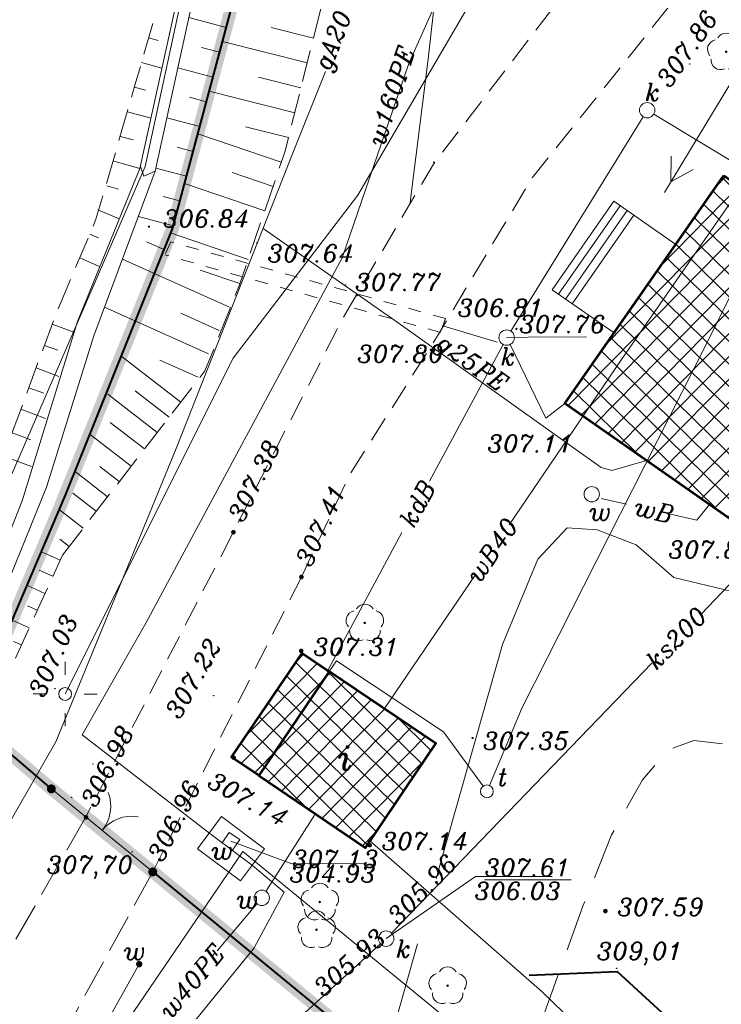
# Model space of a CAD drawing. Extents: x 4615668 to 9294084, y 5325188 to 10688993.
# Tile 601 of 656: x 4651541 to 4651568, y 5338662 to 5338700. Entities that reach past the tile are written whole.
import ezdxf
from ezdxf.enums import TextEntityAlignment as Align

# ---------------------------------------------------------------- set-up
doc = ezdxf.new("R2010")
doc.units = 0
doc.header["$MEASUREMENT"] = 0
for name, pattern in [('BUBZ02', [1.75, 1.25, -0.5]), ('BUIB05', [1, 0.5, -0.5]), ('DASHDOT', [25.4, 12.7, -6.35, 0, -6.35]), ('DASHED', [19.05, 12.7, -6.35]), ('KTCR', [1.5, 1, -0.5]), ('KTJZ01', [2, 1.5, -0.5]), ('l219_500', [0.5, -0.25, 0, -0.25]), ('l266_500', [1, 0.5, -0.5]), ('l423_500', [2, 1.5, -0.5]), ('l424_500', [1.5, 1, -0.5]), ('l601_500', [1.5, 1, -0.5]), ('l812_500', [3, 2, -1]), ('l823_500', [1.75, 1.25, -0.5])]:
    doc.linetypes.add(name, pattern=pattern)
doc.layers.add('52', color=7, linetype='Continuous')
doc.layers.add('projekt', color=202, linetype='Continuous')
for name, color, linetype, lineweight in [('A_SZRAF', 253, 'Continuous', 5), ('budynek', 7, 'Continuous', 53), ('chodnik', 7, 'l423_500', 13), ('e_slupy', 7, 'Continuous', 13), ('eNN', 7, 'Continuous', 13), ('funkcja_kondygnacja', 7, 'Continuous', 13), ('g', 7, 'Continuous', 13), ('g_opisy', 7, 'Continuous', 13), ('gr_dzialki', 7, 'l219_500', 13), ('jezdnia', 7, 'l424_500', 13), ('k', 7, 'Continuous', 13), ('k_elem_naziemne', 7, 'Continuous', 13), ('k_opis', 7, 'Continuous', 13), ('k_rzedne', 7, 'Continuous', 13), ('ogr_symb', 7, 'l901_500', 40), ('pkt_wys', 7, 'Continuous', 13), ('przepust_rzut', 7, 'l266_500', 13), ('rowy', 7, 'l266_500', 13), ('schody', 3, 'Continuous', 0), ('skarpa_gora', 7, 'l823_500', 13), ('skarpa_umoc', 7, 'Continuous', 13), ('t', 7, 'Continuous', 13), ('t_elem_naziemne', 7, 'Continuous', 13), ('w', 7, 'Continuous', 13), ('w_elem_naziemne', 7, 'Continuous', 13), ('w_komora', 7, 'l601_500', 13), ('w_opis', 7, 'Continuous', 13), ('w_rzedne', 7, 'Continuous', 13), ('warst_ciagla', 7, 'Continuous', 0), ('warst_przeryw', 7, 'l812_500', 0), ('Wymiar', 7, 'Continuous', 9), ('zielen', 7, 'Continuous', 13)]:
    doc.layers.add(name, color=color, linetype=linetype, lineweight=lineweight)
doc.styles.add('Style-ITALIC_1250', font='ITALIC_1250.shx')
doc.styles.add('txt', font='TXT', dxfattribs={"height": 0.2})
doc.linetypes.add('KTOK05', pattern='A,3.75,[16,dgnlstyle-2015all.shx,S=0.0028,R=0,X=0,Y=0],3.75', length=7.5)
doc.linetypes.add('l901_500', pattern='A,3.75,[38,dgnlstyle-2015all.shx,S=0.0028,R=0,X=0,Y=0],3.75', length=7.5)

# ---------------------------------------------------------------- blocks, each defined once
blk = doc.blocks.new('WYS')
at = {"layer": '52', "color": 67, "linetype": 'Continuous'}
blk.add_circle((0, 0), 0.08, dxfattribs=at)
blk = doc.blocks.new('506_5')
at = {"layer": 'k_elem_naziemne', "color": 24, "linetype": 'Continuous', "lineweight": 13}
blk.add_circle((0, 0), 0.3, dxfattribs=at)
blk = doc.blocks.new('511_5')
at = {"layer": 'e_slupy', "color": 7, "linetype": 'Continuous', "lineweight": 13}
blk.add_circle((0, 0), 0.25, dxfattribs=at)
blk = doc.blocks.new('515_5')
at = {"layer": 'e_slupy', "color": 7, "linetype": 'Continuous', "lineweight": 13}
for p, q in [((0, 0.75), (0, 1.25)), ((-1.25, 0), (-0.75, 0)), ((0.75, 0), (1.25, 0)), ((0, -1.25), (0, -0.75))]:
    blk.add_line(p, q, dxfattribs=at)
blk = doc.blocks.new('SUPE04')
at = {"layer": 'e_slupy', "color": 1, "linetype": 'Continuous', "lineweight": 13}
for p, q in [((95.32, 0), (78, 10)), ((5, 0), (105, 0)), ((78, -10), (95.32, 0))]:
    blk.add_line(p, q, dxfattribs=at)
blk = doc.blocks.new('SUPE4')
at = {"layer": 'e_slupy', "color": 1, "linetype": 'Continuous', "lineweight": 13, "xscale": 0.05, "yscale": 0.05, "zscale": 0.05}
blk.add_blockref('SUPE04', (0, 0), dxfattribs=at)
blk = doc.blocks.new('501_5_1')
at = {"layer": 'w_elem_naziemne', "linetype": 'Continuous', "lineweight": 13}
h = blk.add_hatch(color=7, dxfattribs=at)
edge = h.paths.add_edge_path()
edge.add_arc((0, 0), 0.125, 0, 360)
blk = doc.blocks.new('922_5')
at = {"layer": 'zielen', "linetype": 'Continuous', "lineweight": 13}
h = blk.add_hatch(color=96, dxfattribs=at)
edge = h.paths.add_edge_path()
edge.add_arc((0, 0), 0.05, 0, 360)
at = {"layer": 'zielen', "color": 96, "linetype": 'Continuous', "lineweight": 13}
for centre, start, end in [((-0.352, 0.098), 101.9988, 221.9759), ((0.005, 0.357), 30.1243, 149.8757), ((0.362, 0.098), 318.0241, 78.0012), ((-0.215, -0.321), 174.335, 293.7607), ((0.225, -0.321), 246.2393, 5.665)]:
    blk.add_arc(centre, 0.375, start, end, dxfattribs=at)
blk = doc.blocks.new('506_5_2')
at = {"layer": 'w_elem_naziemne', "color": 7, "linetype": 'Continuous', "lineweight": 13}
blk.add_circle((0, 0), 0.3, dxfattribs=at)
blk = doc.blocks.new('140_1')
at = {"linetype": 'ByBlock', "lineweight": -2}
blk.add_hatch(color=0, dxfattribs=at).paths.add_polyline_path([(0.9, 0, 1), (-0.9, 0, 1)], flags=16)
blk = doc.blocks.new('140')
at = {"linetype": 'ByBlock', "lineweight": -2}
blk.add_hatch(color=0, dxfattribs=at).paths.add_polyline_path([(0.45, 0, 1), (-0.45, 0, 1)], flags=16)
blk = doc.blocks.new('G$C3390F2A0')
at = {"layer": 'ogr_symb', "linetype": 'Continuous', "lineweight": 13}
h = blk.add_hatch(color=7, dxfattribs=at)
edge = h.paths.add_edge_path()
edge.add_arc((56.816, 77.321), 0.175, 320.6881, 680.6881)
h = blk.add_hatch(color=7, dxfattribs=at)
edge = h.paths.add_edge_path()
edge.add_arc((60.77, 74.084), 0.175, 320.6881, 680.6881)
at = {"layer": 'pkt_wys', "linetype": 'Continuous', "lineweight": 13}
blk.add_hatch(color=7, dxfattribs=at).paths.add_polyline_path([(71.701, 101.787, 1.420766), (71.784, 101.768)], flags=16)
at = {"layer": 'budynek', "color": 7, "linetype": 'Continuous', "lineweight": 53, "flags": 128}
for points in [[(83.046, 101.244), (90.604, 95.972), (84.399, 87.076), (76.841, 92.348)], [(64.905, 77.837), (69.061, 75.025), (71.811, 79.091), (67.654, 81.902)]]:
    blk.add_lwpolyline(points, close=True, dxfattribs=at)
blk.add_lwpolyline([(64.905, 77.837), (63.848, 78.551), (66.597, 82.617), (67.654, 81.902)], dxfattribs=at)
at = {"layer": 'chodnik', "color": 7, "linetype": 'KTCR', "lineweight": 13}
blk.add_line((66.567, 85.581), (60.77, 74.084), dxfattribs=at)
at = {"layer": 'chodnik', "color": 7, "linetype": 'KTCR', "lineweight": 13, "flags": 128}
for points in [[(97.258, 161.155), (96.479, 149.993), (95.95, 146.814), (92.335, 137.962), (90.83, 134.595), (88.485, 129.065), (85.987, 121.922), (83.874, 117.569), (83.874, 117.569), (83.874, 117.569), (71.717, 101.681), (68.198, 95.709), (63.915, 87.328), (58.167, 76.235), (58.168, 76.211)], [(66.567, 85.581), (68.455, 89.585), (71.907, 95.028), (75.561, 101.137), (86.607, 114.957), (91.05, 116.682)]]:
    blk.add_lwpolyline(points, dxfattribs=at)
at = {"layer": 'eNN', "color": 1, "linetype": 'Continuous', "lineweight": 13, "flags": 128}
for points in [[(57.352, 81.02), (63.901, 94.111), (68.766, 100.474), (77.681, 115.731)], [(69.242, 75.292), (75.952, 69.412), (82.584, 62.991), (80.344, 60.585)]]:
    blk.add_lwpolyline(points, dxfattribs=at)
at = {"layer": 'g', "color": 52, "linetype": 'Continuous', "lineweight": 13, "flags": 128}
for points in [[(48.976, 65.2), (56.987, 79.156), (61.682, 90.597), (66.25, 102.15), (67.511, 105.295)], [(80.03, 90.124), (78.669, 89.738), (78.254, 89.847), (70.336, 95.49), (65.072, 99.171)]]:
    blk.add_lwpolyline(points, dxfattribs=at)
at = {"layer": 'gr_dzialki', "color": 96, "linetype": 'Continuous', "lineweight": 13}
for p, q in [((60.474, 101.588), (71.817, 154.036)), ((71.817, 154.036), (60.474, 101.588)), ((52.493, 83.242), (60.474, 101.588)), ((52.493, 83.242), (60.474, 101.588)), ((64.281, 74.879), (55.598, 62.126)), ((81.301, 60.932), (64.281, 74.879))]:
    blk.add_line(p, q, dxfattribs=at)
at = {"layer": 'jezdnia', "color": 7, "linetype": 'KTJZ01', "lineweight": 13, "flags": 128}
for points in [[(58.167, 76.235), (52.409, 66.184), (44.964, 53.366), (40.82, 48.381), (34.175, 43.393), (27.999, 40.436), (18.581, 38.395), (17.95, 39.145)], [(60.77, 74.084), (55.581, 64.618), (48.177, 51.019), (43.693, 45.814), (36.239, 40.256), (30.892, 37.45), (26.297, 35.358), (32.612, 35.695)]]:
    blk.add_lwpolyline(points, dxfattribs=at)
at = {"layer": 'k', "color": 24, "linetype": 'Continuous', "lineweight": 13}
for p, q in [((74.73, 95.172), (79.895, 103.529)), ((80.31, 103.629), (88.66, 98.582)), ((82.146, 84.119), (94.756, 97.362)), ((71.56, 89.317), (74.43, 94.653)), ((67.605, 81.963), (70.485, 87.318)), ((70.081, 71.696), (80.229, 82.219))]:
    blk.add_line(p, q, dxfattribs=at)
at = {"layer": 'k', "color": 24, "linetype": 'Continuous', "lineweight": 13, "flags": 128}
for points in [[(74.704, 94.648), (76.105, 91.782), (76.841, 92.348)], [(56.346, 58.537), (63.903, 66.035), (69.652, 71.278)]]:
    blk.add_lwpolyline(points, dxfattribs=at)
at = {"layer": 'k_rzedne', "color": 24, "linetype": 'Continuous', "lineweight": 13, "flags": 128}
for points in [[(74.572, 94.917), (75.409, 94.937), (77.691, 94.946)], [(69.873, 71.48), (73.358, 73.9), (76.353, 73.9)]]:
    blk.add_lwpolyline(points, dxfattribs=at)
at = {"layer": 'ogr_symb', "color": 7, "linetype": 'Continuous', "lineweight": 13}
blk.add_line((56.816, 77.321), (60.77, 74.084), dxfattribs=at)
at = {"layer": 'ogr_symb', "color": 7, "linetype": 'KTOK05', "lineweight": 40}
for points in [[(56.816, 77.321), (53.639, 80.037), (57.366, 88.778), (61.539, 99.163), (67.683, 122.179), (73.376, 145.314), (74.953, 151.225), (77.861, 170.425), (77.463, 176.389)], [(60.77, 74.084), (79.628, 58.596), (62.222, 29.226), (81.044, 21.172)], [(75.455, 70.061), (78.883, 70.193), (83.458, 65.996), (84.795, 62.814)]]:
    blk.add_lwpolyline(points, dxfattribs=at)
at = {"layer": 'ogr_symb', "color": 7, "linetype": 'Continuous', "lineweight": 13}
for centre, start, end in [((57.633, 76.653), 320.6881, 20.6881), ((59.954, 74.752), 80.6881, 140.6881)]:
    blk.add_arc(centre, 1.5, start, end, dxfattribs=at)
at = {"layer": 'przepust_rzut', "color": 7, "linetype": 'BUIB05', "lineweight": 13}
for p, q in [((61.472, 98.654), (61.237, 98.146)), ((72.191, 95.658), (61.472, 98.654)), ((71.99, 95.117), (61.237, 98.146)), ((72.191, 95.658), (71.99, 95.117))]:
    blk.add_line(p, q, dxfattribs=at)
at = {"layer": 'rowy', "color": 7, "linetype": 'Continuous', "lineweight": 13}
blk.add_line((72.089, 95.381), (74.196, 94.733), dxfattribs=at)
at = {"layer": 'rowy', "color": 7, "linetype": 'Continuous', "lineweight": 13, "flags": 128}
for points in [[(77.743, 176.359), (72.498, 150.919), (68.171, 132.964), (62.539, 109.06), (60.869, 101.413), (58.479, 94.987), (56.627, 89.084), (53.112, 80.453), (49.194, 71.811)], [(57.83, 95.551), (60.263, 101.515), (61.955, 109.193), (66.594, 128.891), (70.313, 144.417), (72.196, 152.307), (73.372, 158.131), (77.1, 176.214)], [(60.295, 101.592), (60.428, 101.208), (60.869, 101.413)], [(52.691, 81.075), (55.194, 87.328), (55.684, 88.551), (57.83, 95.551)]]:
    blk.add_lwpolyline(points, dxfattribs=at)
at = {"layer": 'schody', "color": 7, "linetype": 'Continuous', "lineweight": 13}
for p, q in [((79.003, 100.058), (76.596, 96.607)), ((79.269, 99.873), (76.862, 96.421)), ((79.535, 99.688), (77.127, 96.236))]:
    blk.add_line(p, q, dxfattribs=at)
at = {"layer": 'schody', "color": 7, "linetype": 'Continuous', "lineweight": 13, "flags": 128}
blk.add_lwpolyline([(81.166, 98.55), (78.759, 95.098), (76.345, 96.782), (78.752, 100.234)], close=True, dxfattribs=at)
at = {"layer": 'skarpa_gora', "color": 7, "linetype": 'BUBZ02', "lineweight": 13, "flags": 128}
for points in [[(54.04, 87.83), (57.024, 95.912), (58.557, 99.532), (60.077, 104.757), (61.011, 108.002), (62.734, 118.017), (65.24, 131.762), (69.241, 151.199), (70.679, 158.88), (74.354, 174.815)], [(57.248, 86.436), (62.805, 93.616), (64.154, 96.969), (65.929, 102.189), (69.981, 118.29), (72.59, 128.236), (74.035, 133.909), (77.024, 142.704), (73.741, 146.681)], [(50.331, 71.276), (54.375, 80.137), (57.248, 86.436)]]:
    blk.add_lwpolyline(points, dxfattribs=at)
at = {"layer": 'skarpa_umoc', "color": 7, "linetype": 'Continuous', "lineweight": 13}
for p, q in [((63.633, 107.009), (62.176, 107.398)), ((67.038, 106.595), (65.391, 107.009)), ((60.611, 106.611), (60.978, 106.505)), ((66.794, 105.625), (63.486, 106.457)), ((63.376, 106.043), (62.669, 106.231)), ((60.334, 105.649), (61.13, 105.42)), ((63.118, 105.077), (61.749, 105.442)), ((66.55, 104.656), (64.89, 105.074)), ((60.058, 104.688), (60.488, 104.568)), ((66.305, 103.685), (62.97, 104.524)), ((62.86, 104.11), (62.198, 104.288)), ((59.788, 103.726), (60.704, 103.469)), ((62.602, 103.144), (61.321, 103.486)), ((66.061, 102.716), (64.387, 103.137)), ((59.517, 102.763), (60.004, 102.626)), ((65.781, 101.757), (62.527, 102.863)), ((62.344, 102.178), (61.726, 102.343)), ((59.247, 101.8), (60.263, 101.515)), ((62.086, 101.211), (60.895, 101.53)), ((65.46, 100.809), (63.864, 101.353)), ((58.977, 100.837), (59.43, 100.71)), ((65.138, 99.863), (62.01, 100.926)), ((61.828, 100.246), (61.181, 100.418)), ((58.635, 99.901), (59.457, 99.544)), ((61.57, 99.28), (60.21, 99.643)), ((58.311, 98.951), (58.658, 98.801)), ((64.494, 97.969), (61.467, 98.999)), ((61.181, 98.36), (60.521, 98.655)), ((57.921, 98.03), (58.7, 97.693)), ((60.773, 97.447), (59.59, 97.975)), ((64.172, 97.023), (62.614, 97.552)), ((63.769, 96.108), (60.774, 97.449)), ((72.856, 96.616), (72.87, 96.607)), ((62.951, 94.282), (58.893, 96.101)), ((63.36, 95.196), (61.863, 95.865)), ((56.851, 95.443), (57.687, 95.135)), ((56.545, 94.613), (57.063, 94.421)), ((61.863, 92.398), (59.577, 94.167)), ((56.22, 93.733), (57.108, 93.405)), ((62.542, 93.37), (61.047, 94.04)), ((55.935, 92.961), (56.519, 92.746)), ((60.945, 91.212), (59.015, 92.705)), ((61.41, 91.814), (60.085, 92.839)), ((55.625, 92.122), (56.591, 91.765)), ((60.451, 90.574), (59.113, 91.609)), ((55.284, 91.199), (56.02, 90.927)), ((59.932, 89.904), (58.329, 91.145)), ((54.95, 90.295), (56.038, 89.893)), ((59.464, 89.3), (58.703, 89.888)), ((59.008, 88.711), (57.741, 89.692)), ((58.569, 88.144), (57.651, 88.854)), ((58.058, 87.483), (57.117, 88.212)), ((57.511, 86.776), (57.152, 87.054)), ((57.156, 86.235), (56.426, 86.568)), ((56.871, 85.611), (56.337, 85.855)), ((56.567, 84.945), (55.882, 85.257)), ((56.268, 84.288), (55.882, 84.464)), ((55.953, 83.597), (55.285, 83.902)), ((55.649, 82.931), (55.338, 83.073))]:
    blk.add_line(p, q, dxfattribs=at)
at = {"layer": 't', "color": 30, "linetype": 'Continuous', "lineweight": 13, "flags": 128}
for points in [[(73.898, 77.454), (75.174, 80.489), (82.36, 94.677), (85.375, 100.692)], [(73.654, 77.426), (72.114, 79.543), (67.935, 82.316), (67.654, 81.902)]]:
    blk.add_lwpolyline(points, dxfattribs=at)
at = {"layer": 'w', "color": 160, "linetype": 'Continuous', "lineweight": 13}
for p, q in [((69.802, 80.449), (73.341, 85.655)), ((65.184, 73.325), (67.074, 76.295)), ((63.282, 71.004), (64.83, 72.842))]:
    blk.add_line(p, q, dxfattribs=at)
at = {"layer": 'w', "color": 160, "linetype": 'Continuous', "lineweight": 13, "flags": 128}
for points in [[(83.672, 151.32), (83.588, 146.04), (80.049, 136.006), (77.248, 128.023), (76.504, 123.142), (75.889, 118.411), (73.966, 112.799), (72.497, 109.519), (70.755, 105.61)], [(74.672, 87.612), (79.057, 94.063), (85.756, 103.726), (91.641, 112.155), (84.681, 125.781), (81.656, 131.737), (81.544, 135.866)], [(70.755, 105.61), (68.163, 98.032), (60.505, 83.776), (58.024, 79.431)], [(79.249, 88.42), (78.255, 88.646)], [(82.48, 88.415), (81.983, 87.796), (80.967, 88.028)], [(55.839, 59.795), (59.881, 65.148), (62.659, 68.579), (64.724, 71.128), (65.891, 73.29), (64.659, 74.329), (62.994, 75.575), (58.024, 79.431), (58.024, 79.431), (60.505, 83.776)], [(37.632, 33.219), (42.73, 41.189), (49.271, 50.781), (53.607, 58.514), (58.222, 66.885), (60.245, 70.486)]]:
    blk.add_lwpolyline(points, dxfattribs=at)
at = {"layer": 'w', "color": 160, "linetype": 'Continuous', "lineweight": 13}
for p in [(70.764, 105.635), (68.163, 98.032), (58.445, 78.291), (58.445, 78.291)]:
    blk.add_point(p, dxfattribs=at)
at = {"layer": 'w_komora', "color": 160, "linetype": 'Continuous', "lineweight": 13, "flags": 128}
for points in [[(63.448, 76.237), (65.126, 74.984), (64.193, 73.735), (62.515, 74.988)], [(63.753, 75.625), (64.166, 75.344), (63.885, 74.93), (63.472, 75.211)]]:
    blk.add_lwpolyline(points, close=True, dxfattribs=at)
at = {"layer": 'w_rzedne', "color": 160, "linetype": 'Continuous', "lineweight": 13, "flags": 128}
blk.add_lwpolyline([(63.819, 75.277), (66.191, 74.395), (69.088, 74.404)], dxfattribs=at)
at = {"layer": 'warst_ciagla', "color": 21, "linetype": 'Continuous', "lineweight": 0, "flags": 128}
for points in [[(70.796, 100.089), (71.507, 105.775), (71.59, 106.47), (71.739, 107.862), (71.872, 109.255), (72.114, 112.044), (72.196, 113.217), (72.222, 113.804), (72.242, 114.687), (72.239, 115.57), (72.228, 116.012), (72.189, 116.894), (72.161, 117.335), (72.107, 117.995), (72.06, 118.382), (72.028, 118.574), (71.97, 118.861), (71.857, 119.285), (71.713, 119.699), (71.629, 119.9), (70.978, 121.373)], [(86.88, 89.502), (86.184, 87.726), (84.671, 85.572), (83.368, 85.023), (81.096, 85.568), (79.622, 86.833), (78.107, 87.422), (76.929, 87.505), (75.794, 86.279), (74.41, 82.946), (72.029, 74.566), (71.817, 73.817)], [(71.101, 71.281), (70.148, 67.911), (68.6, 61.539), (68.855, 58.459), (70.835, 56.056), (73.614, 54.246), (77.13, 52.5), (78.857, 50.435), (79.07, 48.368), (79.198, 46.174), (78.965, 45.41)]]:
    blk.add_lwpolyline(points, dxfattribs=at)
at = {"layer": 'warst_przeryw', "color": 21, "linetype": 'l812_500', "lineweight": 0, "flags": 128}
blk.add_lwpolyline([(90.088, 53.384), (90.352, 55.01), (90.32, 56.666), (89.847, 57.818), (88.904, 57.995), (87.195, 57.224), (84.306, 55.654), (82.186, 54.558), (80.594, 54.29), (78.706, 54.672), (75.944, 56.2), (74.261, 57.529), (73.758, 59.155), (73.933, 61.018), (74.548, 64.912), (75.842, 68.018), (77.547, 72.741), (78.664, 75.522), (79.867, 77.672), (80.898, 78.855), (81.87, 79.211), (83.138, 79.065), (83.907, 77.795), (84.853, 75.282), (86.567, 71.263), (87.099, 69.379), (88.251, 67.547), (89.284, 66.809), (90.079, 67.491), (91.226, 70.33), (91.546, 73.583), (92.16, 76.003), (94.278, 80.677), (97.704, 87.308)], dxfattribs=at)
at = {"layer": 'e_slupy', "color": 1, "linetype": 'Continuous', "lineweight": 13, "rotation": 238.7557355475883}
blk.add_blockref('SUPE4', (83.445, 105.064), dxfattribs=at)
at = {"layer": 'e_slupy', "color": 7, "linetype": 'Continuous', "lineweight": 13, "rotation": 359.9241255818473}
blk.add_blockref('515_5', (57.352, 81.02), dxfattribs=at)
at = {"layer": 'e_slupy', "color": 7, "linetype": 'Continuous', "lineweight": 13}
for p in [(57.352, 81.02), (73.802, 77.224)]:
    blk.add_blockref('511_5', p, dxfattribs=at)
at = {"layer": 'k_elem_naziemne', "color": 24, "linetype": 'Continuous', "lineweight": 13}
for p, rotation in [((80.053, 103.784), 283.4778226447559), ((74.572, 94.917), 270.0657797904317), ((69.873, 71.48), 276.3306728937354)]:
    blk.add_blockref('506_5', p, dxfattribs=dict(at, rotation=rotation))
at = {"layer": 'pkt_wys', "color": 7, "linetype": 'Continuous', "lineweight": 13, "xscale": 0.1, "yscale": 0.1, "zscale": 0.1}
for name, p, rotation in [('WYS', (81.71, 105.586), 0.06577989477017), ('140', (60.621, 99.243), 0.06578024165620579), ('WYS', (64.83, 98.602), 0.06577989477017), ('WYS', (68.282, 96.966), 0.06577989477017), ('140', (68.738, 96.573), 0.06578024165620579), ('140', (74.952, 95.26), 0.06578024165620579), ('WYS', (71.217, 94.502), 0.06577989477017), ('140', (71.614, 94.441), 0.06578024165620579), ('140_1', (63.915, 87.328), 0.06578024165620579), ('140_1', (63.915, 87.328), 0.06578024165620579), ('140_1', (63.915, 87.328), 0.06578024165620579), ('140_1', (63.915, 87.328), 0.06578024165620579), ('140_1', (63.915, 87.328), 0.06578024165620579), ('140_1', (63.915, 87.328), 0.06578024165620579), ('140_1', (63.915, 87.328), 0.06578024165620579), ('140_1', (63.915, 87.328), 0.06578024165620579), ('140_1', (63.915, 87.328), 0.06578024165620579), ('140_1', (63.915, 87.328), 0.06578024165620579), ('140_1', (63.915, 87.328), 0.06578024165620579), ('140_1', (63.915, 87.328), 0.06578024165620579), ('140_1', (66.567, 85.581), 0.06578024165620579), ('140_1', (66.567, 85.581), 0.06578024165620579), ('140_1', (66.567, 85.581), 0.06578024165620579), ('140_1', (66.567, 85.581), 0.06578024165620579), ('140_1', (66.567, 85.581), 0.06578024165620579), ('140_1', (66.567, 85.581), 0.06578024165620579), ('140_1', (66.567, 85.581), 0.06578024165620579), ('140_1', (66.567, 85.581), 0.06578024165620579), ('140_1', (66.567, 85.581), 0.06578024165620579), ('140_1', (66.567, 85.581), 0.06578024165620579), ('140_1', (66.567, 85.581), 0.06578024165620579), ('140_1', (66.567, 85.581), 0.06578024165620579), ('140_1', (66.56, 82.701), 0.06578024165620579), ('140_1', (66.56, 82.701), 0.06578024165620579), ('140_1', (66.56, 82.701), 0.06578024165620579), ('140_1', (66.56, 82.701), 0.06578024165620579), ('140_1', (66.56, 82.701), 0.06578024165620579), ('140_1', (66.56, 82.701), 0.06578024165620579), ('140_1', (66.56, 82.701), 0.06578024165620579), ('140_1', (66.56, 82.701), 0.06578024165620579), ('140_1', (66.56, 82.701), 0.06578024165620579), ('140_1', (66.56, 82.701), 0.06578024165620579), ('140_1', (66.56, 82.701), 0.06578024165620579), ('140_1', (66.56, 82.701), 0.06578024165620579), ('WYS', (56.954, 81.23), 0.06577989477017), ('WYS', (63.145, 80.957), 0.06577989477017), ('140', (73.244, 79.305), 0.06578024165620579), ('140_1', (63.925, 78.538), 0.06578024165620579), ('140_1', (63.925, 78.538), 0.06578024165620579), ('140_1', (63.925, 78.538), 0.06578024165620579), ('140_1', (63.925, 78.538), 0.06578024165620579), ('140_1', (63.925, 78.538), 0.06578024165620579), ('140_1', (63.925, 78.538), 0.06578024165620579), ('140_1', (63.925, 78.538), 0.06578024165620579), ('140_1', (63.925, 78.538), 0.06578024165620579), ('140_1', (63.925, 78.538), 0.06578024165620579), ('140_1', (63.925, 78.538), 0.06578024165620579), ('140_1', (63.925, 78.538), 0.06578024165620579), ('140_1', (63.925, 78.538), 0.06578024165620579), ('WYS', (57.609, 76.989), 0.06577989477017), ('140_1', (58.168, 76.211), 0.06578024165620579), ('140_1', (58.168, 76.211), 0.06578024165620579), ('140_1', (58.168, 76.211), 0.06578024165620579), ('140_1', (58.168, 76.211), 0.06578024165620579), ('140_1', (58.168, 76.211), 0.06578024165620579), ('140_1', (58.168, 76.211), 0.06578024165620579), ('140_1', (58.168, 76.211), 0.06578024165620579), ('140_1', (58.168, 76.211), 0.06578024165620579), ('WYS', (59.966, 74.865), 0.06577989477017), ('140_1', (69.229, 75.124), 0.06578024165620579), ('140_1', (69.229, 75.124), 0.06578024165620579), ('140_1', (69.229, 75.124), 0.06578024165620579), ('140_1', (69.229, 75.124), 0.06578024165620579), ('140_1', (69.229, 75.124), 0.06578024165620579), ('140_1', (69.229, 75.124), 0.06578024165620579), ('140_1', (69.229, 75.124), 0.06578024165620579), ('140_1', (69.229, 75.124), 0.06578024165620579), ('140_1', (69.229, 75.124), 0.06578024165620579), ('140_1', (69.229, 75.124), 0.06578024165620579), ('140_1', (69.229, 75.124), 0.06578024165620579), ('140_1', (69.229, 75.124), 0.06578024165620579), ('140_1', (60.77, 74.084), 0.06578024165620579), ('140_1', (60.77, 74.084), 0.06578024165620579), ('140_1', (60.77, 74.084), 0.06578024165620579), ('140_1', (60.77, 74.084), 0.06578024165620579), ('140_1', (60.77, 74.084), 0.06578024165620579), ('140_1', (60.77, 74.084), 0.06578024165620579), ('140_1', (60.77, 74.084), 0.06578024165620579), ('140_1', (60.77, 74.084), 0.06578024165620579), ('140_1', (78.422, 72.554), 0.06578024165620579), ('140_1', (78.422, 72.554), 0.06578024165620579), ('140_1', (78.422, 72.554), 0.06578024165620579), ('140_1', (78.422, 72.554), 0.06578024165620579), ('140_1', (78.422, 72.554), 0.06578024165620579), ('140_1', (78.422, 72.554), 0.06578024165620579), ('140_1', (78.422, 72.554), 0.06578024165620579), ('140_1', (78.422, 72.554), 0.06578024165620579), ('140_1', (78.422, 72.554), 0.06578024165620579), ('140_1', (78.422, 72.554), 0.06578024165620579), ('140_1', (78.422, 72.554), 0.06578024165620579), ('140_1', (78.422, 72.554), 0.06578024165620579), ('WYS', (78.868, 70.322), 0.06577989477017)]:
    blk.add_blockref(name, p, dxfattribs=dict(at, rotation=rotation))
at = {"layer": 'w_elem_naziemne', "color": 7, "linetype": 'Continuous', "lineweight": 13}
for name, p, rotation in [('506_5_2', (77.89, 88.81), 289.7060313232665), ('506_5_2', (65.023, 73.072), 274.2139217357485), ('501_5_1', (60.245, 70.486), 280.8763728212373)]:
    blk.add_blockref(name, p, dxfattribs=dict(at, rotation=rotation))
at = {"layer": 'zielen', "color": 96, "linetype": 'Continuous', "lineweight": 13}
for p in [(83.133, 106.061), (69.038, 83.792), (67.283, 72.91), (67.157, 71.828), (72.269, 69.646)]:
    blk.add_blockref('922_5', p, dxfattribs=at)
at = {"layer": 'funkcja_kondygnacja', "color": 7, "linetype": 'Continuous', "lineweight": 13, "style": 'Style-ITALIC_1250'}
blk.add_text('i', height=0.94, dxfattribs=at).set_placement((68.267, 78.53), align=Align.MIDDLE_CENTER)
at = {"layer": 'g', "color": 52, "linetype": 'Continuous', "lineweight": 13, "insert": (67.896, 106.474), "char_height": 0.68, "attachment_point": 5, "rotation": 68.1364, "line_spacing_factor": 0.722892, "style": 'txt'}
blk.add_mtext('\\FITALIC_1250.shx;gA20', dxfattribs=at)
at = {"layer": 'g_opisy', "color": 52, "linetype": 'Continuous', "lineweight": 13, "style": 'Style-ITALIC_1250'}
blk.add_text('g25PE', height=0.68, rotation=325.0362, dxfattribs=at).set_placement((72.155, 95.114), align=Align.TOP_LEFT)
at = {"layer": 'k', "color": 24, "linetype": 'Continuous', "lineweight": 13, "insert": (81.189, 83.205), "char_height": 0.68, "attachment_point": 5, "rotation": 45.5527, "line_spacing_factor": 0.722892, "style": 'txt'}
blk.add_mtext('\\FITALIC_1250.shx;ks200', dxfattribs=at)
at = {"layer": 'k_elem_naziemne', "color": 24, "linetype": 'Continuous', "lineweight": 13, "style": 'Style-ITALIC_1250'}
for p in [(79.974, 104.149), (74.333, 93.839), (70.259, 70.746)]:
    blk.add_text('k', height=0.68, dxfattribs=at).set_placement(p)
at = {"layer": 'k_opis', "color": 24, "linetype": 'Continuous', "lineweight": 13, "style": 'Style-ITALIC_1250'}
blk.add_text('kdB', height=0.68, rotation=61.7273, dxfattribs=at).set_placement((70.646, 87.617), align=Align.MIDDLE_LEFT)
at = {"layer": 'k_rzedne', "color": 24, "linetype": 'Continuous', "lineweight": 13, "style": 'Style-ITALIC_1250'}
blk.add_text('307.76', height=0.68, dxfattribs=at).set_placement((75.058, 95.103))
at = {"layer": 'k_rzedne', "color": 24, "linetype": 'Continuous', "lineweight": 13, "char_height": 0.68, "line_spacing_factor": 0.722892, "style": 'txt'}
for s, insert, attachment_point, rotation in [('\\FITALIC_1250.shx;\\L307.61', (73.71, 73.911), 7, 0.0658), ('\\FITALIC_1250.shx;305.96', (70.335, 71.963), 7, 45.5527), ('\\FITALIC_1250.shx;306.03', (73.316, 73.681), 1, 0.0658), ('\\FITALIC_1250.shx;305.93', (67.417, 69.171), 7, 42.0691)]:
    blk.add_mtext(s, dxfattribs=dict(at, insert=insert, attachment_point=attachment_point, rotation=rotation))
at = {"layer": 'pkt_wys', "color": 7, "linetype": 'Continuous', "lineweight": 13, "char_height": 0.68, "attachment_point": 7, "line_spacing_factor": 0.722892}
for s, insert, rotation, style in [('\\FITALIC_1250.shx;307.86', (80.926, 104.609), 55.2879, 'txt'), ('\\FITALIC_1250.shx;306.84', (61.165, 99.217), 0.0658, 'Style-ITALIC_1250'), ('\\FITALIC_1250.shx;307.64', (65.243, 97.862), 0.0658, 'Style-ITALIC_1250'), ('\\FITALIC_1250.shx;307.77', (68.661, 96.74), 0.0658, 'Style-ITALIC_1250'), ('\\FITALIC_1250.shx;306.81', (72.662, 95.739), 0.0658, 'Style-ITALIC_1250'), ('\\FITALIC_1250.shx;307.80', (68.741, 93.945), 0.0658, 'Style-ITALIC_1250'), ('\\FITALIC_1250.shx;307.11', (73.821, 90.445), 0.0658, 'txt'), ('\\FITALIC_1250.shx; 307.38', (64.078, 87.247), 63.8599, 'Style-ITALIC_1250'), ('\\FITALIC_1250.shx; 307.38', (64.078, 87.247), 63.8599, 'Style-ITALIC_1250'), ('\\FITALIC_1250.shx; 307.38', (64.078, 87.247), 63.8599, 'Style-ITALIC_1250'), ('\\FITALIC_1250.shx; 307.38', (64.078, 87.247), 63.8599, 'Style-ITALIC_1250'), ('\\FITALIC_1250.shx; 307.38', (64.078, 87.247), 63.8599, 'Style-ITALIC_1250'), ('\\FITALIC_1250.shx; 307.38', (64.078, 87.247), 63.8599, 'Style-ITALIC_1250'), ('\\FITALIC_1250.shx; 307.38', (64.078, 87.247), 63.8599, 'Style-ITALIC_1250'), ('\\FITALIC_1250.shx; 307.38', (64.078, 87.247), 63.8599, 'Style-ITALIC_1250'), ('\\FITALIC_1250.shx; 307.38', (64.078, 87.247), 63.8599, 'Style-ITALIC_1250'), ('\\FITALIC_1250.shx; 307.38', (64.078, 87.247), 63.8599, 'Style-ITALIC_1250'), ('\\FITALIC_1250.shx; 307.38', (64.078, 87.247), 63.8599, 'Style-ITALIC_1250'), ('\\FITALIC_1250.shx; 307.38', (64.078, 87.247), 63.8599, 'Style-ITALIC_1250'), ('\\FITALIC_1250.shx; 307.41', (66.732, 85.504), 65.2656, 'Style-ITALIC_1250'), ('\\FITALIC_1250.shx; 307.41', (66.732, 85.504), 65.2656, 'Style-ITALIC_1250'), ('\\FITALIC_1250.shx; 307.41', (66.732, 85.504), 65.2656, 'Style-ITALIC_1250'), ('\\FITALIC_1250.shx; 307.41', (66.732, 85.504), 65.2656, 'Style-ITALIC_1250'), ('\\FITALIC_1250.shx; 307.41', (66.732, 85.504), 65.2656, 'Style-ITALIC_1250'), ('\\FITALIC_1250.shx; 307.41', (66.732, 85.504), 65.2656, 'Style-ITALIC_1250'), ('\\FITALIC_1250.shx; 307.41', (66.732, 85.504), 65.2656, 'Style-ITALIC_1250'), ('\\FITALIC_1250.shx; 307.41', (66.732, 85.504), 65.2656, 'Style-ITALIC_1250'), ('\\FITALIC_1250.shx; 307.41', (66.732, 85.504), 65.2656, 'Style-ITALIC_1250'), ('\\FITALIC_1250.shx; 307.41', (66.732, 85.504), 65.2656, 'Style-ITALIC_1250'), ('\\FITALIC_1250.shx; 307.41', (66.732, 85.504), 65.2656, 'Style-ITALIC_1250'), ('\\FITALIC_1250.shx; 307.41', (66.732, 85.504), 65.2656, 'Style-ITALIC_1250'), ('\\FITALIC_1250.shx;307.88', (80.875, 86.311), 0.0658, 'txt'), ('\\FITALIC_1250.shx;307.03', (56.527, 80.835), 66.5455, 'txt'), ('\\FITALIC_1250.shx; 307.31', (66.561, 82.519), 0.0658, 'Style-ITALIC_1250'), ('\\FITALIC_1250.shx; 307.31', (66.561, 82.519), 0.0658, 'Style-ITALIC_1250'), ('\\FITALIC_1250.shx; 307.31', (66.561, 82.519), 0.0658, 'Style-ITALIC_1250'), ('\\FITALIC_1250.shx; 307.31', (66.561, 82.519), 0.0658, 'Style-ITALIC_1250'), ('\\FITALIC_1250.shx; 307.31', (66.561, 82.519), 0.0658, 'Style-ITALIC_1250'), ('\\FITALIC_1250.shx; 307.31', (66.561, 82.519), 0.0658, 'Style-ITALIC_1250'), ('\\FITALIC_1250.shx; 307.31', (66.561, 82.519), 0.0658, 'Style-ITALIC_1250'), ('\\FITALIC_1250.shx; 307.31', (66.561, 82.519), 0.0658, 'Style-ITALIC_1250'), ('\\FITALIC_1250.shx; 307.31', (66.561, 82.519), 0.0658, 'Style-ITALIC_1250'), ('\\FITALIC_1250.shx; 307.31', (66.561, 82.519), 0.0658, 'Style-ITALIC_1250'), ('\\FITALIC_1250.shx; 307.31', (66.561, 82.519), 0.0658, 'Style-ITALIC_1250'), ('\\FITALIC_1250.shx; 307.31', (66.561, 82.519), 0.0658, 'Style-ITALIC_1250'), ('\\FITALIC_1250.shx;307.22', (61.809, 79.991), 60.5499, 'txt'), ('\\FITALIC_1250.shx;307.35', (73.648, 78.855), 0.0658, 'Style-ITALIC_1250'), ('\\FITALIC_1250.shx; 306.98', (58.33, 76.129), 63.2869, 'Style-ITALIC_1250'), ('\\FITALIC_1250.shx; 306.98', (58.33, 76.129), 63.2869, 'Style-ITALIC_1250'), ('\\FITALIC_1250.shx; 306.98', (58.33, 76.129), 63.2869, 'Style-ITALIC_1250'), ('\\FITALIC_1250.shx; 306.98', (58.33, 76.129), 63.2869, 'Style-ITALIC_1250'), ('\\FITALIC_1250.shx; 306.98', (58.33, 76.129), 63.2869, 'Style-ITALIC_1250'), ('\\FITALIC_1250.shx; 306.98', (58.33, 76.129), 63.2869, 'Style-ITALIC_1250'), ('\\FITALIC_1250.shx; 306.98', (58.33, 76.129), 63.2869, 'Style-ITALIC_1250'), ('\\FITALIC_1250.shx; 306.98', (58.33, 76.129), 63.2869, 'Style-ITALIC_1250'), ('\\FITALIC_1250.shx; 307.14', (62.436, 77.652), 331.4553, 'Style-ITALIC_1250'), ('\\FITALIC_1250.shx; 306.96', (60.933, 74.002), 63.1136, 'Style-ITALIC_1250'), ('\\FITALIC_1250.shx; 306.96', (60.933, 74.002), 63.1136, 'Style-ITALIC_1250'), ('\\FITALIC_1250.shx; 306.96', (60.933, 74.002), 63.1136, 'Style-ITALIC_1250'), ('\\FITALIC_1250.shx; 306.96', (60.933, 74.002), 63.1136, 'Style-ITALIC_1250'), ('\\FITALIC_1250.shx; 306.96', (60.933, 74.002), 63.1136, 'Style-ITALIC_1250'), ('\\FITALIC_1250.shx; 306.96', (60.933, 74.002), 63.1136, 'Style-ITALIC_1250'), ('\\FITALIC_1250.shx; 306.96', (60.933, 74.002), 63.1136, 'Style-ITALIC_1250'), ('\\FITALIC_1250.shx; 306.96', (60.933, 74.002), 63.1136, 'Style-ITALIC_1250'), ('\\FITALIC_1250.shx; 307.14', (69.229, 74.942), 0.0658, 'Style-ITALIC_1250'), ('\\FITALIC_1250.shx; 307.14', (69.229, 74.942), 0.0658, 'Style-ITALIC_1250'), ('\\FITALIC_1250.shx; 307.14', (69.229, 74.942), 0.0658, 'Style-ITALIC_1250'), ('\\FITALIC_1250.shx; 307.14', (69.229, 74.942), 0.0658, 'Style-ITALIC_1250'), ('\\FITALIC_1250.shx; 307.14', (69.229, 74.942), 0.0658, 'Style-ITALIC_1250'), ('\\FITALIC_1250.shx; 307.14', (69.229, 74.942), 0.0658, 'Style-ITALIC_1250'), ('\\FITALIC_1250.shx; 307.14', (69.229, 74.942), 0.0658, 'Style-ITALIC_1250'), ('\\FITALIC_1250.shx; 307.14', (69.229, 74.942), 0.0658, 'Style-ITALIC_1250'), ('\\FITALIC_1250.shx; 307.14', (69.229, 74.942), 0.0658, 'Style-ITALIC_1250'), ('\\FITALIC_1250.shx; 307.14', (69.229, 74.942), 0.0658, 'Style-ITALIC_1250'), ('\\FITALIC_1250.shx; 307.14', (69.229, 74.942), 0.0658, 'Style-ITALIC_1250'), ('\\FITALIC_1250.shx; 307.14', (69.229, 74.942), 0.0658, 'Style-ITALIC_1250'), ('\\FITALIC_1250.shx;307,70', (56.628, 73.815), 0.0658, 'txt'), ('\\FITALIC_1250.shx; 307.59', (78.422, 72.372), 0.0658, 'Style-ITALIC_1250'), ('\\FITALIC_1250.shx; 307.59', (78.422, 72.372), 0.0658, 'Style-ITALIC_1250'), ('\\FITALIC_1250.shx; 307.59', (78.422, 72.372), 0.0658, 'Style-ITALIC_1250'), ('\\FITALIC_1250.shx; 307.59', (78.422, 72.372), 0.0658, 'Style-ITALIC_1250'), ('\\FITALIC_1250.shx; 307.59', (78.422, 72.372), 0.0658, 'Style-ITALIC_1250'), ('\\FITALIC_1250.shx; 307.59', (78.422, 72.372), 0.0658, 'Style-ITALIC_1250'), ('\\FITALIC_1250.shx; 307.59', (78.422, 72.372), 0.0658, 'Style-ITALIC_1250'), ('\\FITALIC_1250.shx; 307.59', (78.422, 72.372), 0.0658, 'Style-ITALIC_1250'), ('\\FITALIC_1250.shx; 307.59', (78.422, 72.372), 0.0658, 'Style-ITALIC_1250'), ('\\FITALIC_1250.shx; 307.59', (78.422, 72.372), 0.0658, 'Style-ITALIC_1250'), ('\\FITALIC_1250.shx; 307.59', (78.422, 72.372), 0.0658, 'Style-ITALIC_1250'), ('\\FITALIC_1250.shx; 307.59', (78.422, 72.372), 0.0658, 'Style-ITALIC_1250'), ('\\FITALIC_1250.shx;309,01', (78.084, 70.448), 0.0658, 'txt')]:
    blk.add_mtext(s, dxfattribs=dict(at, insert=insert, rotation=rotation, style=style))
at = {"layer": 't_elem_naziemne', "color": 7, "linetype": 'Continuous', "lineweight": 13, "style": 'Style-ITALIC_1250'}
blk.add_text('t', height=0.68, dxfattribs=at).set_placement((74.405, 77.777), align=Align.MIDDLE_CENTER)
at = {"layer": 'w', "color": 160, "linetype": 'Continuous', "lineweight": 13, "char_height": 0.68, "line_spacing_factor": 0.722892, "style": 'txt'}
for s, insert, attachment_point, rotation in [('\\FITALIC_1250.shx;w160PE', (69.781, 102.335), 7, 72.1415), ('\\FITALIC_1250.shx;wB40', (74.006, 86.633), 5, 55.7898), ('\\FITALIC_1250.shx;w40PE', (62.306, 69.835), 5, 50.1544)]:
    blk.add_mtext(s, dxfattribs=dict(at, insert=insert, attachment_point=attachment_point, rotation=rotation))
at = {"layer": 'w_elem_naziemne', "color": 7, "linetype": 'Continuous', "lineweight": 13, "style": 'Style-ITALIC_1250'}
for p in [(77.796, 87.791), (63.052, 74.574), (64.041, 72.666), (59.642, 70.658)]:
    blk.add_text('w', height=0.68, dxfattribs=at).set_placement(p)
at = {"layer": 'w_opis', "color": 160, "linetype": 'Continuous', "lineweight": 13, "style": 'Style-ITALIC_1250'}
blk.add_text('wB', height=0.68, rotation=347.1599, dxfattribs=at).set_placement((79.58, 88.344), align=Align.MIDDLE_LEFT)
at = {"layer": 'w_rzedne', "color": 160, "linetype": 'Continuous', "lineweight": 13, "char_height": 0.68, "line_spacing_factor": 0.722892, "style": 'Style-ITALIC_1250'}
for s, insert, attachment_point in [('\\FITALIC_1250.shx;307.13', (66.205, 74.25), 7), ('\\FITALIC_1250.shx;304.93', (66.098, 74.367), 1)]:
    blk.add_mtext(s, dxfattribs=dict(at, insert=insert, attachment_point=attachment_point))

msp = doc.modelspace()

# ---------------------------------------------------------------- hatches: boundary and pattern name
at = {"layer": 'A_SZRAF', "lineweight": 0, "ltscale": 40, "transparency": 33554687}
h = msp.add_hatch(dxfattribs=at)
h.set_pattern_fill('ANSI37', color=256, scale=5, angle=0.5)
h.set_pattern_definition([(45.5, (-1901.56647, -657.007), (-0.44578153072, 0.43806829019), []), (135.5, (-1901.56647, -657.007), (-0.43806829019, -0.44578153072), [])])
h.paths.add_polyline_path([(4651561.817, 5338685.155), (4651568.023, 5338694.051), (4651575.581, 5338688.779), (4651569.375, 5338679.883)])
h = msp.add_hatch(dxfattribs=at)
h.set_pattern_fill('ANSI37', color=256, scale=5, angle=0.5)
h.set_pattern_definition([(45.5, (-1916.9977, -669.2248), (-0.44578153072, 0.43806829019), []), (135.5, (-1916.9977, -669.2248), (-0.43806829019, -0.44578153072), [])])
h.paths.add_polyline_path([(4651548.848, 5338671.343), (4651551.574, 5338675.424), (4651556.788, 5338671.898), (4651554.038, 5338667.833)])

# ---------------------------------------------------------------- linework, layer by layer
at = {"layer": 'projekt', "color": 94, "linetype": 'DASHDOT', "lineweight": 0, "ltscale": 0.1, "const_width": 0.5}
msp.add_lwpolyline([(4651566.021, 5338613.968), (4651558.374, 5338617.24), (4651547.198, 5338622.021), (4651564.603, 5338651.393), (4651552.904, 5338661.002), (4651545.747, 5338666.88), (4651541.754, 5338670.151), (4651538.616, 5338672.832), (4651542.093, 5338681.008), (4651546.516, 5338691.959), (4651551.189, 5338709.466), (4651556.077, 5338728.86), (4651558.23, 5338737.597), (4651559.929, 5338744.021), (4651562.842, 5338763.156), (4651562.44, 5338769.185)], dxfattribs=at)

# ---------------------------------------------------------------- block references
at = {"layer": 'Wymiar', "color": 242, "linetype": 'DASHED', "lineweight": 30, "ltscale": 0.01}
msp.add_blockref('G$C3390F2A0', (4651484.977, 5338592.796), dxfattribs=at)

doc.saveas('drawing.dxf')
